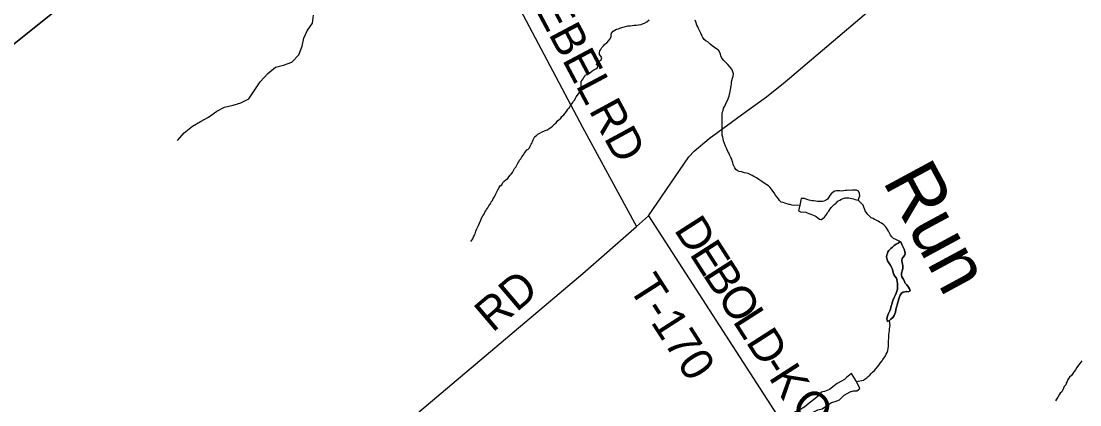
# Model space of a CAD drawing. Extents: x 0 to 1064, y 0 to 440.
# Drawn here: x 294.9 to 324.39, y 79.88 to 90.56 of the extents above; entities that cross this region are included whole.
import ezdxf

# ---------------------------------------------------------------- set-up
doc = ezdxf.new("R2010")
doc.units = 0
for name, color, linetype in [('GM_X_County_Road', 7, 'Continuous'), ('GM_X_County_Road_Text', 7, 'Continuous'), ('GM_X_Minor_Lake', 7, 'Continuous'), ('GM_X_Minor_River', 7, 'Continuous'), ('GM_X_Minor_River_Text', 7, 'Continuous'), ('GM_X_Township', 7, 'Continuous'), ('GM_X_Township_Road', 7, 'Continuous'), ('GM_X_Township_Road_Text', 7, 'Continuous')]:
    doc.layers.add(name, color=color, linetype=linetype)

msp = doc.modelspace()

# ---------------------------------------------------------------- linework, layer by layer
at = {"layer": 'GM_X_County_Road'}
for points in [[(283.57, 81.551), (286.141, 83.106), (293.813, 89.226), (296.889, 91.689), (298.339, 92.823), (300.823, 94.788), (303.502, 96.96), (304.706, 97.891), (305.001, 98.068), (305.269, 98.105), (305.605, 98.19), (306.769, 99.008), (307.128, 99.312), (307.302, 99.867), (307.543, 101.096)], [(293.098, 69.188), (295.708, 71.048), (296.093, 71.312), (297.081, 72.116), (300.504, 75.05), (310.545, 83.541), (312.041, 84.846), (312.375, 85.145), (313.24, 86.401), (313.502, 86.786), (313.645, 86.948), (314.07, 87.3), (315.074, 88.032), (315.665, 88.461), (316.182, 88.878), (323.769, 95.318)]]:
    msp.add_lwpolyline(points, dxfattribs=at)
at = {"layer": 'GM_X_Minor_Lake'}
for points in [[(318.217, 85.58), (318.266, 85.7), (318.25, 85.761), (318.227, 85.829), (318.173, 85.855), (318.118, 85.856), (318.057, 85.857), (317.996, 85.853), (317.954, 85.854), (317.899, 85.849), (317.856, 85.844), (317.813, 85.839), (317.764, 85.834), (317.71, 85.841), (317.661, 85.843), (317.618, 85.837), (317.57, 85.833), (317.52, 85.803), (317.47, 85.756), (317.426, 85.708), (317.401, 85.66), (317.363, 85.606), (317.307, 85.571), (317.264, 85.554), (317.221, 85.543), (317.179, 85.538), (317.124, 85.539), (317.081, 85.546), (317.039, 85.554), (316.978, 85.561), (316.924, 85.562), (316.851, 85.582), (316.791, 85.602), (316.724, 85.622), (316.682, 85.629), (316.633, 85.63), (316.62, 85.588), (316.607, 85.54), (316.605, 85.479), (316.595, 85.438)], [(316.551, 85.28), (316.63, 85.247), (316.691, 85.258), (316.757, 85.244), (316.8, 85.225), (316.842, 85.212), (316.902, 85.192), (316.944, 85.173), (316.993, 85.153), (317.047, 85.122), (317.094, 85.09), (317.142, 85.046), (317.191, 85.039), (317.234, 85.068), (317.277, 85.104), (317.303, 85.146), (317.341, 85.194), (317.366, 85.236), (317.397, 85.277), (317.429, 85.319), (317.461, 85.373), (317.504, 85.415), (317.548, 85.456), (317.604, 85.497), (317.654, 85.551), (317.703, 85.58), (317.753, 85.603), (317.796, 85.626), (317.857, 85.643), (317.912, 85.642), (317.954, 85.641), (317.997, 85.634), (318.039, 85.627), (318.088, 85.613), (318.13, 85.6), (318.172, 85.587), (318.215, 85.58), (318.217, 85.58)], [(316.595, 85.438), (316.565, 85.322), (316.551, 85.28)], [(319.385, 84.421), (319.329, 84.386), (319.274, 84.35), (319.218, 84.315), (319.174, 84.274), (319.125, 84.232), (319.075, 84.179), (319.043, 84.137), (319.03, 84.095), (319.017, 84.053), (319.009, 84.004), (319.02, 83.961), (319.037, 83.888), (319.072, 83.832), (319.107, 83.783), (319.142, 83.715), (319.165, 83.672), (319.182, 83.611), (319.193, 83.568), (319.21, 83.513), (319.239, 83.464), (319.281, 83.408), (319.292, 83.365), (319.303, 83.322), (319.313, 83.249), (319.312, 83.206), (319.31, 83.146), (319.309, 83.097), (319.296, 83.049), (319.276, 82.988), (319.25, 82.928), (319.218, 82.868), (319.186, 82.79), (319.16, 82.724), (319.153, 82.675), (319.133, 82.633), (319.119, 82.542), (319.099, 82.494), (319.067, 82.422), (319.048, 82.374), (319.022, 82.32), (319.015, 82.277), (319.031, 82.198), (319.087, 82.227), (319.13, 82.262)], [(319.385, 84.421), (319.415, 84.402), (319.432, 84.341), (319.478, 84.254), (319.501, 84.211), (319.518, 84.15), (319.529, 84.089), (319.509, 84.035), (319.472, 83.993), (319.44, 83.951), (319.433, 83.903), (319.444, 83.842), (319.455, 83.799), (319.466, 83.756), (319.458, 83.689), (319.451, 83.635), (319.424, 83.55), (319.423, 83.496), (319.433, 83.441), (319.469, 83.385), (319.504, 83.323), (319.521, 83.274), (319.574, 83.224), (319.615, 83.157), (319.644, 83.113), (319.667, 83.052), (319.612, 83.023), (319.563, 83.036), (319.521, 83.031), (319.472, 83.02), (319.428, 82.985), (319.39, 82.931), (319.371, 82.883), (319.351, 82.835), (319.331, 82.768), (319.318, 82.726), (319.305, 82.665), (319.297, 82.623), (319.278, 82.569), (319.264, 82.521), (319.257, 82.46), (319.237, 82.412), (319.224, 82.369), (319.186, 82.31), (319.13, 82.262), (319.087, 82.227), (319.031, 82.198), (319.015, 82.277), (319.022, 82.32), (319.048, 82.374), (319.067, 82.422), (319.099, 82.494), (319.119, 82.542), (319.133, 82.633), (319.153, 82.675), (319.16, 82.724), (319.186, 82.79), (319.218, 82.868), (319.25, 82.928), (319.276, 82.988), (319.296, 83.049), (319.309, 83.097), (319.31, 83.146), (319.312, 83.206), (319.313, 83.249), (319.303, 83.322), (319.292, 83.365), (319.281, 83.408), (319.239, 83.464), (319.21, 83.513), (319.193, 83.568), (319.182, 83.611), (319.165, 83.672), (319.142, 83.715), (319.107, 83.783), (319.072, 83.832), (319.037, 83.888), (319.02, 83.961), (319.009, 84.004), (319.017, 84.053), (319.03, 84.095), (319.043, 84.137), (319.075, 84.179), (319.125, 84.232), (319.174, 84.274), (319.218, 84.315), (319.274, 84.35), (319.329, 84.386), (319.385, 84.421)], [(319.13, 82.262), (319.186, 82.31), (319.224, 82.369), (319.237, 82.412), (319.257, 82.46), (319.264, 82.521), (319.278, 82.569), (319.297, 82.623), (319.305, 82.665), (319.318, 82.726), (319.331, 82.768), (319.351, 82.835), (319.371, 82.883), (319.39, 82.931), (319.428, 82.985), (319.472, 83.02), (319.521, 83.031), (319.563, 83.036), (319.612, 83.023), (319.667, 83.052), (319.644, 83.113), (319.615, 83.157), (319.574, 83.224), (319.521, 83.274), (319.504, 83.323), (319.469, 83.385), (319.433, 83.441), (319.423, 83.496), (319.424, 83.55), (319.451, 83.635), (319.458, 83.689), (319.466, 83.756), (319.455, 83.799), (319.444, 83.842), (319.433, 83.903), (319.44, 83.951), (319.472, 83.993), (319.509, 84.035), (319.529, 84.089), (319.518, 84.15), (319.501, 84.211), (319.478, 84.254), (319.432, 84.341), (319.415, 84.402), (319.385, 84.421)], [(317.011, 80.051), (316.855, 79.926), (316.731, 79.825), (316.571, 79.731), (316.441, 79.679), (316.409, 79.588), (316.42, 79.527), (316.456, 79.478), (316.541, 79.47), (316.677, 79.571), (316.788, 79.599), (316.96, 79.675), (317.096, 79.745), (317.219, 79.773), (317.361, 79.868), (317.473, 79.945), (317.577, 79.973), (317.7, 80.019), (317.831, 80.151), (317.992, 80.245), (318.084, 80.268), (318.182, 80.272), (318.262, 80.331), (318.175, 80.533)], [(318.175, 80.533), (318.032, 80.755), (317.896, 80.642), (317.834, 80.583), (317.753, 80.536), (317.636, 80.477), (317.549, 80.406), (317.419, 80.311), (317.277, 80.247), (317.191, 80.236), (317.122, 80.14), (317.011, 80.051)]]:
    msp.add_lwpolyline(points, dxfattribs=at)
at = {"layer": 'GM_X_Minor_River'}
for points in [[(299.258, 87.245), (299.443, 87.454), (299.678, 87.639), (299.899, 87.769), (300.119, 87.893), (300.353, 88.06), (300.568, 88.166), (300.806, 88.229), (301.02, 88.286), (301.241, 88.404), (301.409, 88.651), (301.564, 88.873), (301.775, 89.107), (301.991, 89.279), (302.21, 89.337), (302.443, 89.418), (302.641, 89.627), (302.73, 89.869), (302.776, 90.087), (302.871, 90.298), (303.014, 90.509), (303.042, 90.733)], [(310.68, 89.081), (310.73, 89.117), (310.798, 89.176), (310.854, 89.211), (310.909, 89.234), (310.959, 89.263), (310.966, 89.318), (310.931, 89.361), (310.944, 89.403), (311.006, 89.451), (311.062, 89.486), (311.075, 89.54), (311.052, 89.589), (311.011, 89.633), (311.012, 89.681), (311.025, 89.736), (311.051, 89.778), (311.082, 89.826), (311.12, 89.88), (311.164, 89.921), (311.22, 89.962), (311.276, 90.022), (311.301, 90.064), (311.333, 90.124), (311.341, 90.184), (311.348, 90.233), (311.392, 90.286), (311.435, 90.316), (311.485, 90.339), (311.54, 90.35), (311.583, 90.373), (311.632, 90.384), (311.675, 90.401), (311.736, 90.418), (311.804, 90.435), (311.864, 90.433), (311.926, 90.444), (311.98, 90.449), (312.035, 90.453), (312.103, 90.464), (312.17, 90.474), (312.213, 90.486), (312.262, 90.509), (312.33, 90.544), (312.392, 90.603)], [(313.866, 90.16), (313.832, 90.234), (313.791, 90.32), (313.768, 90.363), (313.751, 90.406), (313.728, 90.449), (313.699, 90.541), (313.676, 90.59)], [(316.595, 85.438), (316.421, 85.429), (316.373, 85.442), (316.324, 85.455), (316.282, 85.462), (316.24, 85.475), (316.173, 85.495), (316.125, 85.515), (316.077, 85.528), (316.029, 85.572), (316, 85.621), (315.952, 85.671), (315.917, 85.72), (315.876, 85.782), (315.841, 85.826), (315.805, 85.881), (315.758, 85.937), (315.723, 85.98), (315.675, 86.006), (315.603, 86.056), (315.537, 86.1), (315.453, 86.157), (315.387, 86.201), (315.315, 86.24), (315.267, 86.265), (315.213, 86.297), (315.153, 86.323), (315.11, 86.33), (315.05, 86.343), (314.965, 86.364), (314.905, 86.377), (314.85, 86.403), (314.809, 86.434), (314.779, 86.477), (314.762, 86.52), (314.739, 86.576), (314.728, 86.625), (314.705, 86.674), (314.7, 86.717), (314.671, 86.772), (314.63, 86.846), (314.613, 86.895), (314.59, 86.938), (314.549, 87.024), (314.52, 87.086), (314.498, 87.153), (314.469, 87.233), (314.459, 87.288), (314.448, 87.337), (314.431, 87.386), (314.426, 87.435), (314.427, 87.477), (314.428, 87.532), (314.429, 87.574), (314.43, 87.623), (314.432, 87.684), (314.427, 87.739), (314.428, 87.781), (314.43, 87.836), (314.425, 87.878), (314.432, 87.945), (314.433, 87.988), (314.441, 88.036), (314.454, 88.078), (314.468, 88.139), (314.5, 88.199), (314.519, 88.241), (314.551, 88.307), (314.583, 88.373), (314.609, 88.433), (314.622, 88.476), (314.629, 88.518), (314.65, 88.603), (314.663, 88.663), (314.678, 88.76), (314.685, 88.815), (314.693, 88.863), (314.7, 88.912), (314.72, 88.972), (314.733, 89.032), (314.747, 89.093), (314.713, 89.179), (314.696, 89.228), (314.654, 89.284), (314.589, 89.358), (314.536, 89.414), (314.476, 89.47), (314.423, 89.538), (314.394, 89.6), (314.383, 89.643), (314.36, 89.692), (314.325, 89.754), (314.277, 89.785), (314.218, 89.835), (314.152, 89.879), (314.092, 89.923), (314.027, 89.986), (313.985, 90.011), (313.931, 90.055), (313.89, 90.111), (313.866, 90.16)], [(310.557, 88.96), (310.576, 88.997), (310.601, 89.033), (310.62, 89.069), (310.68, 89.081)], [(307.43, 84.429), (307.455, 84.465), (307.486, 84.507), (307.505, 84.555), (307.53, 84.603), (307.549, 84.646), (307.568, 84.712), (307.6, 84.778), (307.613, 84.815), (307.638, 84.875), (307.669, 84.941), (307.707, 85.02), (307.726, 85.074), (307.764, 85.14), (307.789, 85.183), (307.82, 85.243), (307.845, 85.279), (307.864, 85.321), (307.902, 85.369), (307.933, 85.417), (307.958, 85.459), (307.983, 85.495), (307.995, 85.532), (308.033, 85.574), (308.052, 85.628), (308.089, 85.67), (308.102, 85.706), (308.127, 85.754), (308.158, 85.827), (308.183, 85.863), (308.221, 85.929), (308.246, 85.977), (308.289, 86.007), (308.32, 86.067), (308.345, 86.103), (308.413, 86.151), (308.456, 86.187), (308.487, 86.229), (308.524, 86.271), (308.549, 86.307), (308.587, 86.349), (308.605, 86.391), (308.643, 86.457), (308.68, 86.499), (308.699, 86.535), (308.737, 86.614), (308.768, 86.65), (308.787, 86.692), (308.818, 86.728), (308.849, 86.782), (308.899, 86.842), (308.918, 86.878), (308.943, 86.914), (308.986, 86.98), (309.023, 87.004), (309.06, 87.04), (309.079, 87.082), (309.11, 87.136), (309.135, 87.178), (309.148, 87.215), (309.161, 87.257), (309.192, 87.311), (309.211, 87.353), (309.254, 87.383), (309.291, 87.419), (309.347, 87.448), (309.42, 87.484), (309.481, 87.507), (309.524, 87.525), (309.561, 87.542), (309.61, 87.578), (309.659, 87.601), (309.708, 87.643), (309.758, 87.691), (309.801, 87.733), (309.838, 87.775), (309.931, 87.865), (309.962, 87.907), (310.018, 87.96), (310.055, 88.002), (310.092, 88.05), (310.117, 88.092), (310.136, 88.129), (310.173, 88.164), (310.204, 88.213), (310.242, 88.261), (310.273, 88.297), (310.291, 88.333), (310.323, 88.375), (310.348, 88.417), (310.366, 88.453), (310.429, 88.543), (310.473, 88.628), (310.485, 88.664), (310.492, 88.7), (310.505, 88.742), (310.506, 88.815), (310.501, 88.852), (310.501, 88.888), (310.526, 88.924), (310.557, 88.96)], [(319.385, 84.421), (319.361, 84.44), (319.319, 84.453), (319.265, 84.484), (319.205, 84.516), (319.151, 84.56), (319.122, 84.603), (319.093, 84.665), (319.064, 84.72), (319.034, 84.764), (319.011, 84.807), (318.976, 84.85), (318.934, 84.888), (318.868, 84.938), (318.814, 84.97), (318.772, 84.995), (318.718, 85.021), (318.676, 85.04), (318.634, 85.065), (318.58, 85.091), (318.538, 85.122), (318.485, 85.178), (318.455, 85.221), (318.414, 85.283), (318.391, 85.338), (318.374, 85.381), (318.357, 85.437), (318.217, 85.58)], [(318.175, 80.533), (318.369, 80.566), (318.413, 80.601), (318.456, 80.631), (318.5, 80.672), (318.543, 80.708), (318.581, 80.749), (318.619, 80.791), (318.668, 80.838), (318.712, 80.88), (318.756, 80.934), (318.794, 80.987), (318.832, 81.041), (318.882, 81.101), (318.907, 81.143), (318.945, 81.191), (318.977, 81.244), (318.996, 81.287), (319.022, 81.335), (319.042, 81.395), (319.049, 81.45), (319.063, 81.51), (319.064, 81.565), (319.066, 81.631), (319.067, 81.674), (319.068, 81.729), (319.069, 81.777), (319.071, 81.838), (319.078, 81.893), (319.086, 81.947), (319.087, 81.99), (319.101, 82.05), (319.108, 82.093), (319.087, 82.227)], [(324.446, 81.107), (324.39, 81.035), (324.352, 80.981), (324.308, 80.921), (324.269, 80.855), (324.232, 80.808), (324.194, 80.754), (324.162, 80.7), (324.1, 80.647), (324.062, 80.587), (324.036, 80.527), (324.01, 80.479), (324.003, 80.436), (323.959, 80.389), (323.915, 80.299), (323.889, 80.238), (323.845, 80.203), (323.814, 80.161), (323.782, 80.095), (323.744, 80.035), (323.718, 79.987)]]:
    msp.add_lwpolyline(points, dxfattribs=at)
at = {"layer": 'GM_X_Township'}
for points in [[(293.813, 89.226), (296.889, 91.689)], [(296.889, 91.689), (293.813, 89.226)]]:
    msp.add_lwpolyline(points, dxfattribs=at)
at = {"layer": 'GM_X_Township_Road'}
for points in [[(305.001, 98.068), (310.536, 87.614), (312.041, 84.846)], [(312.375, 85.145), (316.041, 79.466), (316.346, 79.133), (317.565, 78.422), (318.166, 77.956), (318.679, 77.322), (323.43, 71.423)]]:
    msp.add_lwpolyline(points, dxfattribs=at)

# ---------------------------------------------------------------- texts
at = {"layer": 'GM_X_County_Road_Text'}
msp.add_text('RD', height=0.9091, rotation=40.4399, dxfattribs=at).set_placement((308.031, 81.875))
at = {"layer": 'GM_X_Minor_River_Text'}
msp.add_text('Run', height=1.5153, rotation=298.3725, dxfattribs=at).set_placement((318.883, 86.115))
at = {"layer": 'GM_X_Township_Road_Text'}
for s, height, rotation, p in [('DEBOLD-KOEBEL', 0.90909, 297.9316, (305.846, 97.251)), ('RD', 0.9091, 298.5345, (310.702, 88.085)), ('D', 0.909, 302.6726, (313.071, 84.756)), ('E', 0.909, 302.6739, (313.502, 84.083)), ('B', 0.909, 302.6775, (313.87, 83.511)), ('T-170', 0.9091, 302.7527, (311.802, 83.15)), ('O', 0.909, 302.6726, (314.273, 82.882)), ('L', 0.909, 302.6739, (314.705, 82.209)), ('D', 0.909, 302.6773, (315.072, 81.636)), ('-', 0.909, 302.6682, (315.504, 80.963)), ('K', 0.909, 302.8204, (315.707, 80.646)), ('O', 0.909, 317.1056, (316.299, 79.785))]:
    msp.add_text(s, height=height, rotation=rotation, dxfattribs=at).set_placement(p)

doc.saveas('drawing.dxf')
